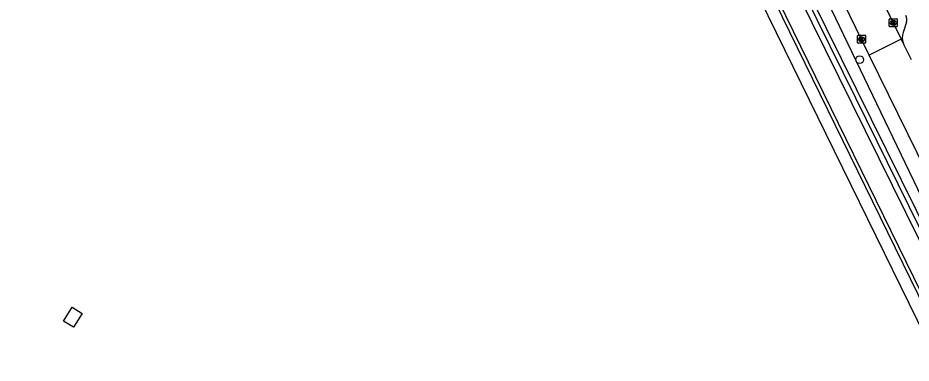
# Model space of a CAD drawing. Extents: x 160457 to 162082, y 388340 to 389736.
# Drawn here: x 160541.8 to 160653.5, y 388848 to 388891.2 of the extents above; entities that cross this region are included whole.
import ezdxf

# ---------------------------------------------------------------- set-up
doc = ezdxf.new("R2010")
doc.units = 0
for name, color, linetype in [('IMGEO_Boom', 7, 'Continuous'), ('IMGEO_Groenvoorziening', 7, 'Continuous'), ('IMGEO_Haag', 7, 'Continuous'), ('IMGEO_Kolk', 7, 'Continuous'), ('IMGEO_Pand', 7, 'Continuous'), ('IMGEO_Rijbaan_lokaal_gesloten', 7, 'Continuous'), ('IMGEO_Rijbaan_lokaal_open', 7, 'Continuous'), ('IMGEO_Voetpad_open', 7, 'Continuous'), ('IMGEO_Waterloop', 7, 'Continuous')]:
    doc.layers.add(name, color=color, linetype=linetype)

msp = doc.modelspace()

# ---------------------------------------------------------------- linework, layer by layer
at = {"layer": 'IMGEO_Boom'}
msp.add_circle((160647.04, 388885.96), 0.489, dxfattribs=at)
at = {"layer": 'IMGEO_Groenvoorziening'}
for points in [[(160548.85, 388958.57), (160549.58, 388958.12), (160554.79, 388954.99), (160591.06, 388933.24), (160604.96, 388924.01), (160605.96, 388923.37), (160626.22, 388910.6), (160664.63, 388832.15), (160676.57, 388807.68), (160619.27, 388780.32), (160613.22, 388781.29), (160506.38, 388848.19), (160550.48, 388945.51), (160551.28, 388947.99), (160553.27, 388951.49), (160549.5, 388954.29), (160548.69, 388954.51), (160548, 388954.61), (160547.57, 388954.6)], [(160632.72, 388914.73), (160654.27, 388869.79), (160679.39, 388816.79), (160677.9, 388815.98), (160631.06, 388910.97)]]:
    msp.add_lwpolyline(points, dxfattribs=at)
at = {"layer": 'IMGEO_Haag'}
msp.add_lwpolyline([(160627.97, 388910.61), (160627.76, 388911.14), (160627.44, 388911.62), (160627.02, 388912.01), (160626.54, 388912.32), (160626.44, 388912.36), (160608.48, 388923.6), (160608.7, 388923.96), (160626.57, 388912.78), (160626.76, 388912.68), (160627.28, 388912.33), (160627.73, 388911.89), (160628.08, 388911.37), (160628.33, 388910.8), (160678.29, 388808.57), (160677.93, 388808.39), (160627.97, 388910.61)], dxfattribs=at)
at = {"layer": 'IMGEO_Kolk'}
for p, q in [((160650.74, 388890.16), (160650.74, 388891.01)), ((160650.82, 388891.08), (160651.67, 388891.08)), ((160651.23, 388890.86), (160651.26, 388890.86)), ((160651.74, 388891.01), (160651.74, 388890.16)), ((160651.67, 388890.08), (160650.82, 388890.08)), ((160651.25, 388890.3), (160651.23, 388890.3)), ((160646.79, 388888.09), (160646.79, 388888.95)), ((160646.86, 388889.02), (160647.71, 388889.02)), ((160647.28, 388888.8), (160647.3, 388888.8)), ((160647.79, 388888.95), (160647.79, 388888.09)), ((160647.71, 388888.02), (160646.86, 388888.02)), ((160647.3, 388888.24), (160647.27, 388888.24))]:
    msp.add_line(p, q, dxfattribs=at)
for points in [[(160650.74, 388890.16), (160650.74, 388891.01)], [(160650.82, 388891.08), (160651.67, 388891.08)], [(160651.06, 388890.78), (160651.19, 388890.78), (160651.19, 388890.63), (160651.32, 388890.78), (160651.48, 388890.78), (160651.34, 388890.63), (160651.49, 388890.38), (160651.34, 388890.38), (160651.25, 388890.55), (160651.19, 388890.48), (160651.19, 388890.38), (160651.06, 388890.38), (160651.06, 388890.78)], [(160651.74, 388891.01), (160651.74, 388890.16)], [(160651.67, 388890.08), (160650.82, 388890.08)], [(160646.79, 388888.09), (160646.79, 388888.95)], [(160646.86, 388889.02), (160647.71, 388889.02)], [(160647.11, 388888.72), (160647.23, 388888.72), (160647.23, 388888.57), (160647.36, 388888.72), (160647.53, 388888.72), (160647.38, 388888.57), (160647.53, 388888.32), (160647.38, 388888.32), (160647.3, 388888.48), (160647.23, 388888.42), (160647.23, 388888.32), (160647.11, 388888.32), (160647.11, 388888.72)], [(160647.79, 388888.95), (160647.79, 388888.09)], [(160647.71, 388888.02), (160646.86, 388888.02)]]:
    msp.add_lwpolyline(points, dxfattribs=at)
for centre, start, end in [((160650.82, 388891.01), 91.552, 178.448), ((160650.82, 388891.01), 91.552, 178.448), ((160651.67, 388891.01), 1.552, 88.448), ((160651.67, 388891.01), 1.552, 88.448), ((160650.82, 388890.16), 181.552, 268.448), ((160650.82, 388890.16), 181.552, 268.448), ((160651.67, 388890.16), 271.552, 358.448), ((160651.67, 388890.16), 271.552, 358.448), ((160646.86, 388888.94), 91.552, 178.448), ((160646.86, 388888.94), 91.552, 178.448), ((160647.71, 388888.94), 1.552, 88.448), ((160647.71, 388888.94), 1.552, 88.448), ((160646.86, 388888.1), 181.552, 268.448), ((160646.86, 388888.1), 181.552, 268.448), ((160647.71, 388888.1), 271.552, 358.448), ((160647.71, 388888.1), 271.552, 358.448)]:
    msp.add_arc(centre, 0.0765, start, end, dxfattribs=at)
for centre, major_axis, ratio, start_param, end_param in [((160651.23, 388890.58), (-0.387, 0.002), 0.722429, 4.712389, 7.853982), ((160651.25, 388890.58), (-0.39, 0.002), 0.717154, 1.570796, 4.712389), ((160647.27, 388888.52), (-0.387, 0.002), 0.722429, 4.712389, 7.853982), ((160647.3, 388888.52), (-0.39, 0.002), 0.717154, 1.570796, 4.712389)]:
    msp.add_ellipse(centre, major_axis=major_axis, ratio=ratio, start_param=start_param, end_param=end_param, dxfattribs=at)
at = {"layer": 'IMGEO_Pand'}
msp.add_lwpolyline([(160547.49, 388853.24), (160548.57, 388854.97), (160549.8, 388854.19), (160548.73, 388852.47), (160547.49, 388853.24)], dxfattribs=at)
at = {"layer": 'IMGEO_Rijbaan_lokaal_gesloten'}
for points in [[(160648.25, 388886.55), (160638.47, 388906.59), (160629.69, 388924.59), (160620.81, 388942.77), (160619.64, 388945.12)], [(160641.97, 388909.52), (160642.45, 388908.54), (160651.24, 388890.58), (160652.24, 388888.53)]]:
    msp.add_lwpolyline(points, dxfattribs=at)
at = {"layer": 'IMGEO_Rijbaan_lokaal_open'}
for points in [[(160652.24, 388888.53), (160648.25, 388886.55)], [(160652.47, 388888.06), (160652.24, 388888.53)], [(160652.47, 388888.06), (160652.58, 388887.84), (160653.48, 388886)], [(160659.07, 388864.45), (160648.25, 388886.55)]]:
    msp.add_lwpolyline(points, dxfattribs=at)
at = {"layer": 'IMGEO_Voetpad_open'}
msp.add_lwpolyline([(160652.89, 388890.66), (160652.48, 388889.37)], dxfattribs=at)
for centre, radius, start, end in [((160651.93, 388891), 1.02, 340.7068, 28.2515), ((160654.07, 388888.7), 1.72, 157.2428, 201.7019)]:
    msp.add_arc(centre, radius, start, end, dxfattribs=at)
at = {"layer": 'IMGEO_Waterloop'}
for points in [[(160678.46, 388817.24), (160661.66, 388851.88), (160631.64, 388912.7)], [(160632.14, 388910.4), (160646.51, 388881.21), (160665.07, 388843.46), (160677.95, 388817.04)]]:
    msp.add_lwpolyline(points, dxfattribs=at)

doc.saveas('drawing.dxf')
